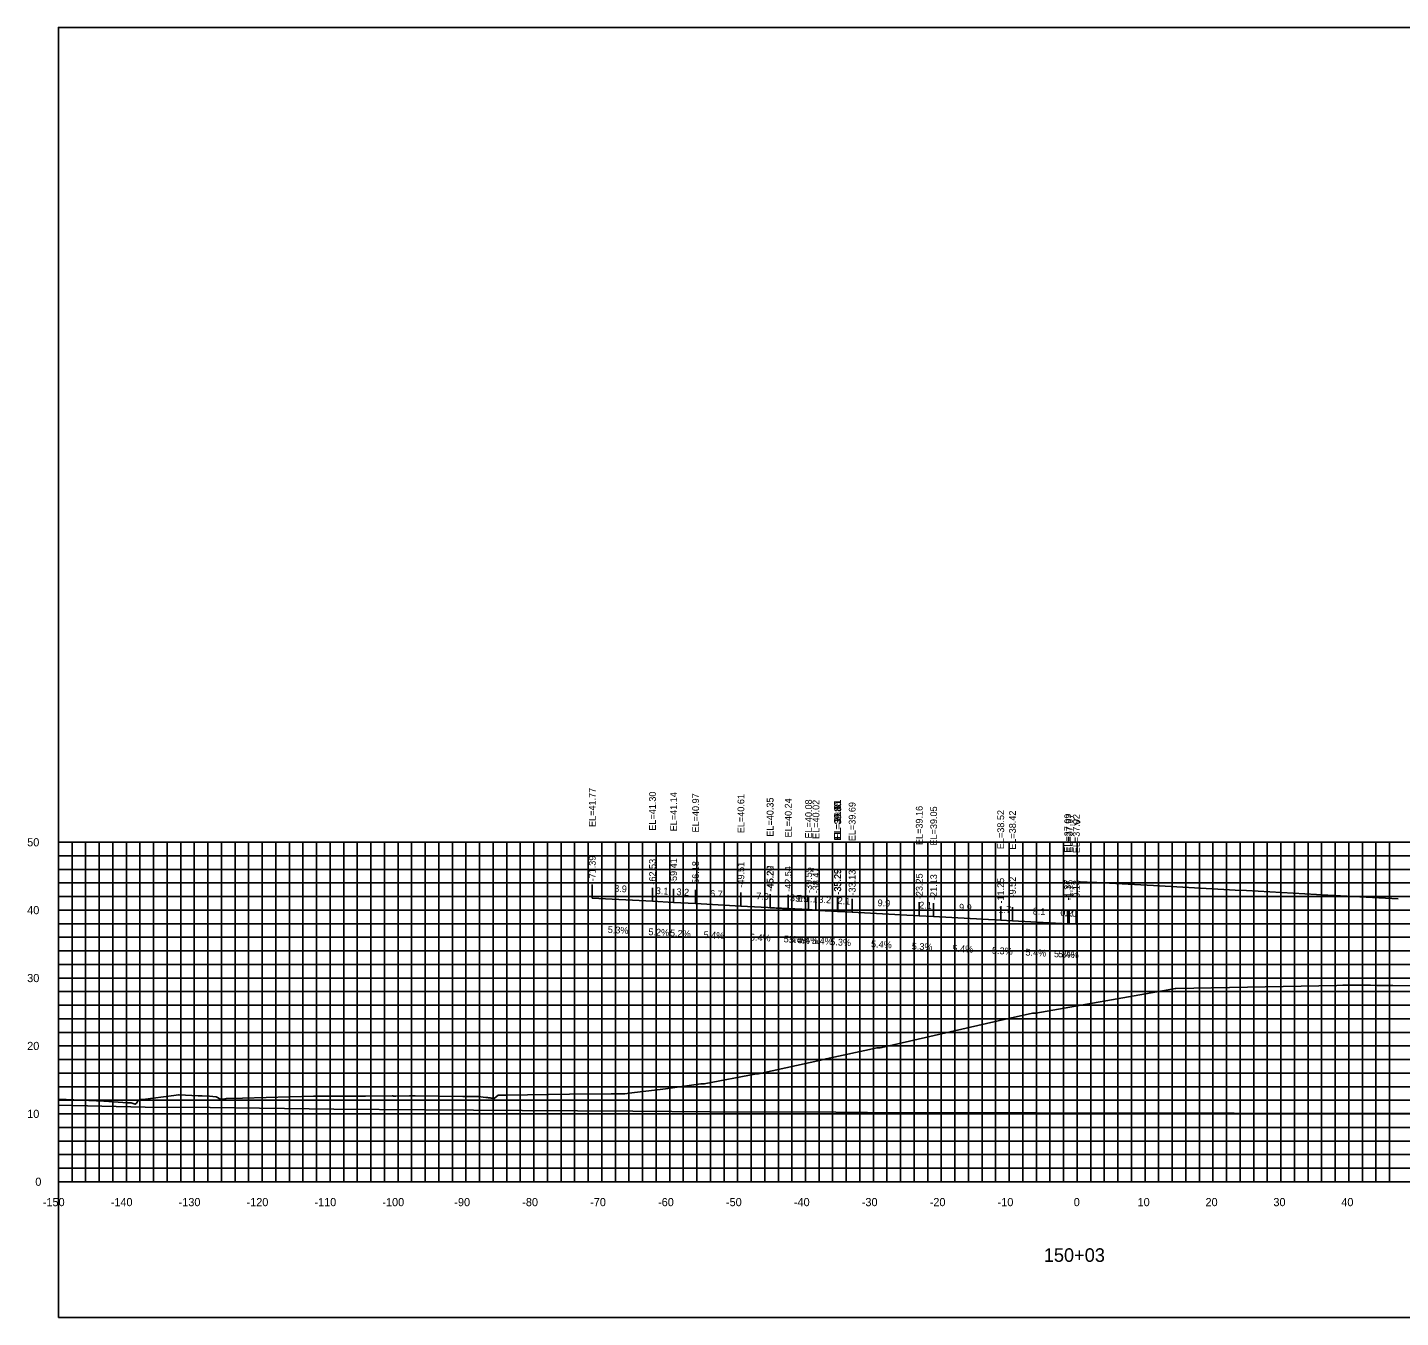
# Model space of a CAD drawing. Extents: x 1800880 to 1818864, y 245271 to 250560.
# Drawn here: x 1818543.5 to 1818745.7, y 249046.8 to 249236.8 of the extents above; entities that cross this region are included whole.
import ezdxf

# ---------------------------------------------------------------- set-up
doc = ezdxf.new("R2010")
doc.units = 0
for name, color, linetype in [('33', 7, 'Continuous'), ('ANNO-TXT', 7, 'Continuous'), ('AXIS', 7, 'Continuous'), ('CL-CNST', 7, 'Continuous'), ('DESIGN - DRAINAGE - Bridges', 7, 'Continuous'), ('Level 32', 7, 'Continuous'), ('Level 37', 7, 'Continuous'), ('Level 46', 7, 'Continuous'), ('Level 62', 7, 'Continuous'), ('SHT-BDR', 7, 'Continuous')]:
    doc.layers.add(name, color=color, linetype=linetype)

msp = doc.modelspace()

# ---------------------------------------------------------------- linework, layer by layer
at = {"layer": 'AXIS'}
msp.add_lwpolyline([(1818698.29, 249111.05), (1818698.47, 249111.04), (1818699.54, 249110.98), (1818700.94, 249110.9), (1818709.29, 249110.46), (1818719.62, 249109.91), (1818721.29, 249109.81), (1818722.96, 249109.72), (1818733.29, 249109.17), (1818734.96, 249109.07), (1818745.29, 249108.53)], dxfattribs=at)
at = {"layer": 'CL-CNST'}
msp.add_lwpolyline([(1818548.04, 249079), (1818553.65, 249078.78), (1818554.01, 249078.77), (1818556.12, 249078.62), (1818558.21, 249078.47), (1818558.32, 249078.47), (1818558.64, 249078.47), (1818558.71, 249078.47), (1818558.72, 249078.47), (1818559.31, 249078.27), (1818559.53, 249078.44), (1818559.79, 249078.8), (1818560.06, 249078.96), (1818560.09, 249078.97), (1818560.48, 249078.97), (1818565.02, 249079.53), (1818565.72, 249079.65), (1818565.79, 249079.65), (1818568.59, 249079.51), (1818568.89, 249079.51), (1818569.18, 249079.49), (1818570.29, 249079.43), (1818571.28, 249079.37), (1818571.88, 249079.02), (1818571.97, 249078.97), (1818572.09, 249078.99), (1818572.15, 249079), (1818572.27, 249079.02), (1818572.71, 249079.09), (1818572.73, 249079.1), (1818575.13, 249079.16), (1818585.58, 249079.45), (1818585.73, 249079.45), (1818585.75, 249079.45), (1818586.04, 249079.45), (1818586.9, 249079.46), (1818593.25, 249079.46), (1818597.18, 249079.48), (1818597.28, 249079.48), (1818597.36, 249079.47), (1818597.43, 249079.47), (1818597.48, 249079.46), (1818597.53, 249079.46), (1818597.57, 249079.46), (1818597.6, 249079.46), (1818597.63, 249079.46), (1818597.66, 249079.46), (1818597.68, 249079.45), (1818597.7, 249079.45), (1818597.72, 249079.45), (1818597.73, 249079.45), (1818599.73, 249079.48), (1818599.84, 249079.48), (1818600.08, 249079.51), (1818600.29, 249079.51), (1818600.56, 249079.51), (1818607.6, 249079.42), (1818609.92, 249079.38), (1818610.59, 249079.31), (1818610.98, 249079.26), (1818611.22, 249079.24), (1818611.38, 249079.22), (1818611.49, 249079.21), (1818611.58, 249079.2), (1818611.65, 249079.19), (1818611.7, 249079.18), (1818611.74, 249079.18), (1818611.78, 249079.17), (1818611.81, 249079.17), (1818611.84, 249079.17), (1818611.86, 249079.17), (1818611.88, 249079.16), (1818611.9, 249079.16), (1818611.91, 249079.16), (1818611.96, 249079.16), (1818611.97, 249079.16), (1818611.98, 249079.15), (1818612, 249079.15), (1818612.01, 249079.15), (1818612.02, 249079.15), (1818612.2, 249079.13), (1818612.8, 249079.58), (1818612.83, 249079.61), (1818612.83, 249079.61), (1818613.47, 249079.61), (1818614.01, 249079.62), (1818623.29, 249079.75), (1818629.41, 249079.79), (1818630.92, 249079.81), (1818631.02, 249079.81), (1818631.29, 249079.81), (1818631.42, 249079.81), (1818632.48, 249079.94), (1818637.03, 249080.48), (1818637.41, 249080.53), (1818642.63, 249081.25), (1818643.02, 249081.25), (1818643.14, 249081.25), (1818650.81, 249082.76), (1818651.12, 249082.75), (1818660.73, 249084.85), (1818661.08, 249084.94), (1818668.57, 249086.58), (1818668.88, 249086.57), (1818669.01, 249086.56), (1818669.3, 249086.61), (1818686.39, 249090.54), (1818691.48, 249091.67), (1818691.85, 249091.67), (1818691.96, 249091.67), (1818711.45, 249095.12), (1818712.47, 249095.31), (1818712.48, 249095.31), (1818712.56, 249095.32), (1818736.3, 249095.77), (1818737.16, 249095.78), (1818738.42, 249095.8), (1818740.27, 249095.79), (1818740.4, 249095.78), (1818740.73, 249095.78), (1818741.26, 249095.78), (1818742.22, 249095.77), (1818744.51, 249095.76), (1818750.47, 249095.71)], dxfattribs=at)
at = {"layer": 'DESIGN - DRAINAGE - Bridges'}
for p, q in [((1818547.98, 249116.85), (1818548.04, 249116.85)), ((1818548.04, 249066.85), (1818548.04, 249116.85)), ((1818547.98, 249106.85), (1818548.04, 249106.85)), ((1818547.98, 249096.85), (1818548.04, 249096.85)), ((1818547.98, 249086.85), (1818548.04, 249086.85)), ((1818547.98, 249076.85), (1818548.04, 249076.85)), ((1818547.98, 249066.85), (1818548.04, 249066.85)), ((1818548.04, 249066.85), (1818848.04, 249066.85)), ((1818548.04, 249066.79), (1818548.04, 249066.85)), ((1818558.04, 249066.79), (1818558.04, 249066.85)), ((1818568.04, 249066.79), (1818568.04, 249066.85)), ((1818578.04, 249066.79), (1818578.04, 249066.85)), ((1818588.04, 249066.79), (1818588.04, 249066.85)), ((1818598.04, 249066.79), (1818598.04, 249066.85)), ((1818608.04, 249066.79), (1818608.04, 249066.85)), ((1818618.04, 249066.79), (1818618.04, 249066.85)), ((1818628.04, 249066.79), (1818628.04, 249066.85)), ((1818638.04, 249066.79), (1818638.04, 249066.85)), ((1818648.04, 249066.79), (1818648.04, 249066.85)), ((1818658.04, 249066.79), (1818658.04, 249066.85)), ((1818668.04, 249066.79), (1818668.04, 249066.85)), ((1818678.04, 249066.79), (1818678.04, 249066.85)), ((1818688.04, 249066.79), (1818688.04, 249066.85)), ((1818698.04, 249066.79), (1818698.04, 249066.85)), ((1818708.04, 249066.79), (1818708.04, 249066.85)), ((1818718.04, 249066.79), (1818718.04, 249066.85)), ((1818728.04, 249066.79), (1818728.04, 249066.85)), ((1818738.04, 249066.79), (1818738.04, 249066.85))]:
    msp.add_line(p, q, dxfattribs=at)
at = {"layer": 'Level 37'}
for p, q in [((1818626.64, 249108.62), (1818626.64, 249110.62)), ((1818635.51, 249108.15), (1818635.51, 249110.15)), ((1818638.62, 249107.99), (1818638.62, 249109.99)), ((1818641.86, 249107.82), (1818641.86, 249109.82)), ((1818648.53, 249107.46), (1818648.53, 249109.46)), ((1818652.82, 249107.2), (1818652.82, 249109.2)), ((1818652.84, 249107.2), (1818652.84, 249109.2)), ((1818655.5, 249107.09), (1818655.5, 249109.09)), ((1818658.49, 249106.93), (1818658.49, 249108.93)), ((1818659.57, 249106.87), (1818659.57, 249108.87)), ((1818662.75, 249106.7), (1818662.75, 249108.7)), ((1818662.75, 249106.66), (1818662.75, 249108.66)), ((1818662.79, 249106.65), (1818662.79, 249108.65)), ((1818662.79, 249106.65), (1818662.79, 249108.65)), ((1818664.91, 249106.54), (1818664.91, 249108.54)), ((1818674.79, 249106.01), (1818674.79, 249108.01)), ((1818676.91, 249105.9), (1818676.91, 249107.9)), ((1818686.79, 249105.37), (1818686.79, 249107.37)), ((1818688.52, 249105.27), (1818688.52, 249107.27)), ((1818696.66, 249104.84), (1818696.66, 249106.84)), ((1818696.88, 249104.82), (1818696.88, 249106.82)), ((1818697.91, 249104.77), (1818697.91, 249106.77))]:
    msp.add_line(p, q, dxfattribs=at)
msp.add_lwpolyline([(1818548.04, 249046.85), (1818848.04, 249046.85), (1818848.04, 249236.85), (1818548.04, 249236.85)], close=True, dxfattribs=at)
at = {"layer": 'Level 46'}
for p, q in [((1818548.04, 249116.85), (1818848.04, 249116.85)), ((1818548.04, 249066.85), (1818548.04, 249116.85)), ((1818550.04, 249066.85), (1818550.04, 249116.85)), ((1818552.04, 249066.85), (1818552.04, 249116.85)), ((1818554.04, 249066.85), (1818554.04, 249116.85)), ((1818556.04, 249066.85), (1818556.04, 249116.85)), ((1818558.04, 249066.85), (1818558.04, 249116.85)), ((1818560.04, 249066.85), (1818560.04, 249116.85)), ((1818562.04, 249066.85), (1818562.04, 249116.85)), ((1818564.04, 249066.85), (1818564.04, 249116.85)), ((1818566.04, 249066.85), (1818566.04, 249116.85)), ((1818568.04, 249066.85), (1818568.04, 249116.85)), ((1818570.04, 249066.85), (1818570.04, 249116.85)), ((1818572.04, 249066.85), (1818572.04, 249116.85)), ((1818574.04, 249066.85), (1818574.04, 249116.85)), ((1818576.04, 249066.85), (1818576.04, 249116.85)), ((1818578.04, 249066.85), (1818578.04, 249116.85)), ((1818580.04, 249066.85), (1818580.04, 249116.85)), ((1818582.04, 249066.85), (1818582.04, 249116.85)), ((1818584.04, 249066.85), (1818584.04, 249116.85)), ((1818586.04, 249066.85), (1818586.04, 249116.85)), ((1818588.04, 249066.85), (1818588.04, 249116.85)), ((1818590.04, 249066.85), (1818590.04, 249116.85)), ((1818592.04, 249066.85), (1818592.04, 249116.85)), ((1818594.04, 249066.85), (1818594.04, 249116.85)), ((1818596.04, 249066.85), (1818596.04, 249116.85)), ((1818598.04, 249066.85), (1818598.04, 249116.85)), ((1818600.04, 249066.85), (1818600.04, 249116.85)), ((1818602.04, 249066.85), (1818602.04, 249116.85)), ((1818604.04, 249066.85), (1818604.04, 249116.85)), ((1818606.04, 249066.85), (1818606.04, 249116.85)), ((1818608.04, 249066.85), (1818608.04, 249116.85)), ((1818610.04, 249066.85), (1818610.04, 249116.85)), ((1818612.04, 249066.85), (1818612.04, 249116.85)), ((1818614.04, 249066.85), (1818614.04, 249116.85)), ((1818616.04, 249066.85), (1818616.04, 249116.85)), ((1818618.04, 249066.85), (1818618.04, 249116.85)), ((1818620.04, 249066.85), (1818620.04, 249116.85)), ((1818622.04, 249066.85), (1818622.04, 249116.85)), ((1818624.04, 249066.85), (1818624.04, 249116.85)), ((1818626.04, 249066.85), (1818626.04, 249116.85)), ((1818628.04, 249066.85), (1818628.04, 249116.85)), ((1818630.04, 249066.85), (1818630.04, 249116.85)), ((1818632.04, 249066.85), (1818632.04, 249116.85)), ((1818634.04, 249066.85), (1818634.04, 249116.85)), ((1818636.04, 249066.85), (1818636.04, 249116.85)), ((1818638.04, 249066.85), (1818638.04, 249116.85)), ((1818640.04, 249066.85), (1818640.04, 249116.85)), ((1818642.04, 249066.85), (1818642.04, 249116.85)), ((1818644.04, 249066.85), (1818644.04, 249116.85)), ((1818646.04, 249066.85), (1818646.04, 249116.85)), ((1818648.04, 249066.85), (1818648.04, 249116.85)), ((1818650.04, 249066.85), (1818650.04, 249116.85)), ((1818652.04, 249066.85), (1818652.04, 249116.85)), ((1818654.04, 249066.85), (1818654.04, 249116.85)), ((1818656.04, 249066.85), (1818656.04, 249116.85)), ((1818658.04, 249066.85), (1818658.04, 249116.85)), ((1818660.04, 249066.85), (1818660.04, 249116.85)), ((1818662.04, 249066.85), (1818662.04, 249116.85)), ((1818664.04, 249066.85), (1818664.04, 249116.85)), ((1818666.04, 249066.85), (1818666.04, 249116.85)), ((1818668.04, 249066.85), (1818668.04, 249116.85)), ((1818670.04, 249066.85), (1818670.04, 249116.85)), ((1818672.04, 249066.85), (1818672.04, 249116.85)), ((1818674.04, 249066.85), (1818674.04, 249116.85)), ((1818676.04, 249066.85), (1818676.04, 249116.85)), ((1818678.04, 249066.85), (1818678.04, 249116.85)), ((1818680.04, 249066.85), (1818680.04, 249116.85)), ((1818682.04, 249066.85), (1818682.04, 249116.85)), ((1818684.04, 249066.85), (1818684.04, 249116.85)), ((1818686.04, 249066.85), (1818686.04, 249116.85)), ((1818688.04, 249066.85), (1818688.04, 249116.85)), ((1818690.04, 249066.85), (1818690.04, 249116.85)), ((1818692.04, 249066.85), (1818692.04, 249116.85)), ((1818694.04, 249066.85), (1818694.04, 249116.85)), ((1818696.04, 249066.85), (1818696.04, 249116.85)), ((1818698.04, 249066.85), (1818698.04, 249116.85)), ((1818700.04, 249066.85), (1818700.04, 249116.85)), ((1818702.04, 249066.85), (1818702.04, 249116.85)), ((1818704.04, 249066.85), (1818704.04, 249116.85)), ((1818706.04, 249066.85), (1818706.04, 249116.85)), ((1818708.04, 249066.85), (1818708.04, 249116.85)), ((1818710.04, 249066.85), (1818710.04, 249116.85)), ((1818712.04, 249066.85), (1818712.04, 249116.85)), ((1818714.04, 249066.85), (1818714.04, 249116.85)), ((1818716.04, 249066.85), (1818716.04, 249116.85)), ((1818718.04, 249066.85), (1818718.04, 249116.85)), ((1818720.04, 249066.85), (1818720.04, 249116.85)), ((1818722.04, 249066.85), (1818722.04, 249116.85)), ((1818724.04, 249066.85), (1818724.04, 249116.85)), ((1818726.04, 249066.85), (1818726.04, 249116.85)), ((1818728.04, 249066.85), (1818728.04, 249116.85)), ((1818730.04, 249066.85), (1818730.04, 249116.85)), ((1818732.04, 249066.85), (1818732.04, 249116.85)), ((1818734.04, 249066.85), (1818734.04, 249116.85)), ((1818736.04, 249066.85), (1818736.04, 249116.85)), ((1818738.04, 249066.85), (1818738.04, 249116.85)), ((1818740.04, 249066.85), (1818740.04, 249116.85)), ((1818742.04, 249066.85), (1818742.04, 249116.85)), ((1818744.04, 249066.85), (1818744.04, 249116.85)), ((1818548.04, 249114.85), (1818848.04, 249114.85)), ((1818548.04, 249112.85), (1818848.04, 249112.85)), ((1818548.04, 249110.85), (1818848.04, 249110.85)), ((1818548.04, 249108.85), (1818848.04, 249108.85)), ((1818548.04, 249106.85), (1818848.04, 249106.85)), ((1818548.04, 249104.85), (1818848.04, 249104.85)), ((1818548.04, 249102.85), (1818848.04, 249102.85)), ((1818548.04, 249100.85), (1818848.04, 249100.85)), ((1818548.04, 249098.85), (1818848.04, 249098.85)), ((1818548.04, 249096.85), (1818848.04, 249096.85)), ((1818548.04, 249094.85), (1818848.04, 249094.85)), ((1818548.04, 249092.85), (1818848.04, 249092.85)), ((1818548.04, 249090.85), (1818848.04, 249090.85)), ((1818548.04, 249088.85), (1818848.04, 249088.85)), ((1818548.04, 249086.85), (1818848.04, 249086.85)), ((1818548.04, 249084.85), (1818848.04, 249084.85)), ((1818548.04, 249082.85), (1818848.04, 249082.85)), ((1818548.04, 249080.85), (1818848.04, 249080.85)), ((1818548.04, 249078.85), (1818848.04, 249078.85)), ((1818548.04, 249076.85), (1818848.04, 249076.85)), ((1818548.04, 249074.85), (1818848.04, 249074.85)), ((1818548.04, 249072.85), (1818848.04, 249072.85)), ((1818548.04, 249070.85), (1818848.04, 249070.85)), ((1818548.04, 249068.85), (1818848.04, 249068.85)), ((1818548.04, 249066.85), (1818848.04, 249066.85))]:
    msp.add_line(p, q, dxfattribs=at)
at = {"layer": 'Level 62'}
for points in [[(1818626.64, 249108.62), (1818635.51, 249108.15), (1818638.62, 249107.99), (1818641.86, 249107.82), (1818648.53, 249107.46), (1818655.5, 249107.09), (1818658.49, 249106.93), (1818659.57, 249106.87), (1818662.75, 249106.7)], [(1818652.82, 249107.2), (1818652.84, 249107.2), (1818662.75, 249106.66), (1818662.79, 249106.65), (1818662.79, 249106.65), (1818664.91, 249106.54), (1818674.79, 249106.01), (1818676.91, 249105.9), (1818686.79, 249105.37), (1818688.52, 249105.27), (1818696.66, 249104.84), (1818696.88, 249104.82), (1818697.91, 249104.77)], [(1818548.04, 249078.14), (1818560.81, 249077.85), (1818570.39, 249077.77), (1818588.57, 249077.55), (1818602, 249077.46), (1818616.32, 249077.32), (1818632.59, 249077.24), (1818644.08, 249077.16), (1818662.52, 249077.1), (1818671.83, 249077.01), (1818692, 249076.98), (1818699.59, 249076.93), (1818721.15, 249076.93), (1818727.34, 249076.88), (1818750.07, 249076.92), (1818755.1, 249076.88), (1818778.8, 249076.96), (1818782.86, 249076.94), (1818807.38, 249077.06), (1818810.61, 249077.06), (1818835.85, 249077.2), (1818838.37, 249077.16), (1818848.04, 249077.22)]]:
    msp.add_lwpolyline(points, dxfattribs=at)

# ---------------------------------------------------------------- texts
for s, p in [('-150', (1818545.73, 249063.25)), ('-140', (1818555.73, 249063.25)), ('-130', (1818565.73, 249063.25)), ('-120', (1818575.73, 249063.25)), ('-110', (1818585.73, 249063.25)), ('-100', (1818595.73, 249063.25)), ('-90', (1818606.33, 249063.25)), ('-80', (1818616.33, 249063.25)), ('-70', (1818626.33, 249063.25)), ('-60', (1818636.33, 249063.25)), ('-50', (1818646.33, 249063.25)), ('-40', (1818656.33, 249063.25)), ('-30', (1818666.33, 249063.25)), ('-20', (1818676.33, 249063.25)), ('-10', (1818686.33, 249063.25)), ('0', (1818697.54, 249063.25)), ('10', (1818706.94, 249063.25)), ('20', (1818716.94, 249063.25)), ('30', (1818726.94, 249063.25)), ('40', (1818736.94, 249063.25))]:
    msp.add_text(s, height=1.2).set_placement(p)
at = {"layer": '33'}
for s, p in [('50', (1818543.43, 249116.25)), ('40', (1818543.43, 249106.25)), ('30', (1818543.43, 249096.25)), ('20', (1818543.43, 249086.25)), ('10', (1818543.43, 249076.25)), ('0', (1818544.63, 249066.25))]:
    msp.add_text(s, height=1.2, dxfattribs=at).set_placement(p)
at = {"layer": 'ANNO-TXT'}
for s, rotation, p in [('8.9', 356.9602, (1818629.85, 249109.56)), ('3.1', 357.0007, (1818635.97, 249109.23)), ('3.2', 357.0007, (1818639.02, 249109.07)), ('6.7', 356.9216, (1818643.97, 249108.81)), ('7.0', 356.9216, (1818650.75, 249108.44)), ('3.0', 356.9367, (1818655.73, 249108.18)), ('9.9', 356.9234, (1818656.57, 249108.1)), ('1.1', 356.9367, (1818657.93, 249108.06)), ('3.2', 356.9367, (1818659.93, 249107.95)), ('2.1', 356.9536, (1818662.75, 249107.76)), ('9.9', 356.9238, (1818668.63, 249107.44)), ('2.1', 356.9536, (1818674.75, 249107.11)), ('9.9', 356.9238, (1818680.63, 249106.8)), ('1.7', 356.9536, (1818686.43, 249106.49)), ('8.1', 356.9238, (1818691.49, 249106.22)), ('0.2', 356.9536, (1818695.55, 249106)), ('1.0', 356.9238, (1818696.13, 249105.97)), ('5.3%', 356.9602, (1818628.9, 249103.5)), ('5.2%', 357.0007, (1818634.89, 249103.18)), ('5.2%', 357.0007, (1818638.07, 249103.01)), ('5.4%', 356.9216, (1818643.01, 249102.75)), ('5.4%', 356.9216, (1818649.83, 249102.39)), ('5.4%', 356.9367, (1818654.81, 249102.12)), ('5.4%', 356.9234, (1818655.61, 249102.04)), ('5.4%', 356.9367, (1818656.85, 249102.01)), ('5.4%', 356.9367, (1818658.98, 249101.89)), ('5.3%', 356.9536, (1818661.67, 249101.71)), ('5.4%', 356.9238, (1818667.67, 249101.39)), ('5.3%', 356.9536, (1818673.67, 249101.06)), ('5.4%', 356.9238, (1818679.67, 249100.74)), ('5.3%', 356.9536, (1818685.48, 249100.43)), ('5.4%', 356.9238, (1818690.41, 249100.17)), ('5.3%', 356.9536, (1818694.6, 249099.94)), ('5.4%', 356.9238, (1818695.22, 249099.91))]:
    msp.add_text(s, height=1, rotation=rotation, dxfattribs=at).set_placement(p)
at = {"layer": 'DESIGN - DRAINAGE - Bridges'}
for s, height, p in [('>', 1.5, (1818697.43, 249119.1)), ('-', 0.0001, (1818548.04, 249066.85))]:
    msp.add_text(s, height=height, dxfattribs=at).set_placement(p)
at = {"layer": 'Level 32'}
msp.add_text('150+03', height=2, dxfattribs=at).set_placement((1818693.13, 249055.05))
at = {"layer": 'SHT-BDR'}
for s, p in [('EL=41.77', (1818627.14, 249119.1)), ('EL=41.30', (1818636.01, 249118.55)), ('EL=41.14', (1818639.12, 249118.46)), ('EL=40.97', (1818642.36, 249118.29)), ('EL=40.61', (1818649.03, 249118.19)), ('EL=40.35', (1818653.32, 249117.67)), ('EL=40.35', (1818653.34, 249117.67)), ('EL=40.24', (1818656, 249117.56)), ('EL=40.08', (1818658.99, 249117.4)), ('EL=40.02', (1818660.07, 249117.34)), ('EL=39.81', (1818663.25, 249117.39)), ('EL=39.85', (1818663.25, 249117.17)), ('EL=39.80', (1818663.29, 249117.05)), ('EL=39.80', (1818663.29, 249117.05)), ('EL=39.69', (1818665.41, 249117.01)), ('EL=39.16', (1818675.29, 249116.44)), ('EL=39.05', (1818677.41, 249116.37)), ('EL=38.52', (1818687.29, 249115.84)), ('EL=38.42', (1818689.02, 249115.75)), ('EL=37.99', (1818697.16, 249115.31)), ('EL=37.97', (1818697.38, 249115.3)), ('EL=37.92', (1818698.41, 249115.24)), ('-71.39', (1818627.14, 249111.08)), ('-62.53', (1818636.01, 249110.61)), ('-59.41', (1818639.12, 249110.7)), ('-56.18', (1818642.36, 249110.28)), ('-49.51', (1818649.03, 249110.17)), ('-45.22', (1818653.32, 249109.65)), ('-45.20', (1818653.34, 249109.57)), ('-42.54', (1818656, 249109.54)), ('-39.55', (1818658.99, 249109.38)), ('-38.47', (1818660.07, 249109.33)), ('-35.29', (1818663.25, 249109.16)), ('-35.29', (1818663.25, 249109.12)), ('-35.25', (1818663.29, 249109.11)), ('-35.25', (1818663.29, 249109.11)), ('-33.13', (1818665.41, 249109)), ('-23.25', (1818675.29, 249108.47)), ('-21.13', (1818677.41, 249108.35)), ('-11.25', (1818687.29, 249107.82)), ('-9.52', (1818689.02, 249108.72)), ('-1.37', (1818697.16, 249108.29)), ('-1.15', (1818697.38, 249108.27)), ('-0.13', (1818698.41, 249108.22))]:
    msp.add_text(s, height=1, rotation=90, dxfattribs=at).set_placement(p)

doc.saveas('drawing.dxf')
